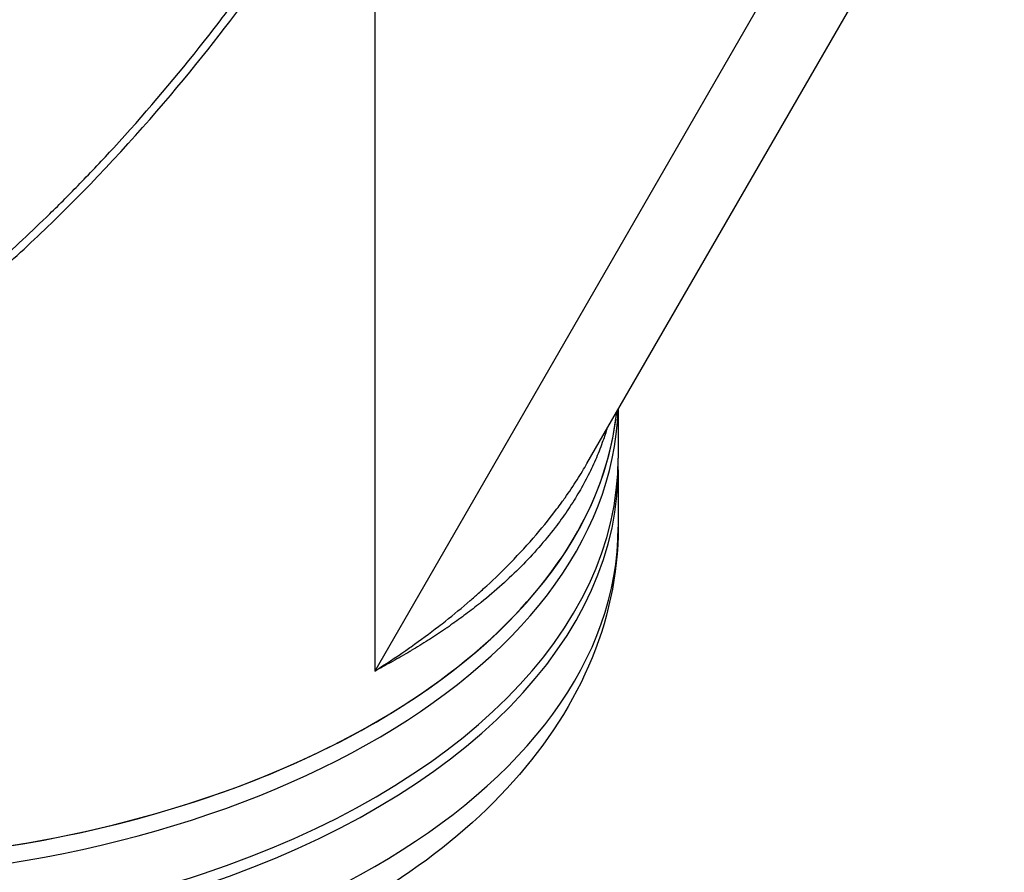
# Model space of a CAD drawing. Header units: millimetres. Extents: x 0 to 4378, y 0 to 2397.
# Tile 622 of 656: x 2649 to 2719, y 1359 to 1420. Entities that reach past the tile are written whole.
import ezdxf

# ---------------------------------------------------------------- set-up
doc = ezdxf.new("R2010")
doc.units = ezdxf.units.MM
doc.header["$LTSCALE"] = 0.2
doc.layers.add('01_Object Line', color=4, linetype='Continuous')

# ---------------------------------------------------------------- blocks, each defined once
blk = doc.blocks.new('Blk$A18R2-0W24D')
for p, q in [((-18.526, 591.766), (-63.215, 514.362)), ((-48.15, 529.084), (-24.01, 570.896)), ((-63.215, 565.964), (-63.215, 514.362)), ((-45.935, 532.921), (-45.935, 529.467)), ((-45.935, 528.65), (-45.935, 524.568))]:
    blk.add_line(p, q)
for centre, major_axis, start_param, end_param in [((-104.935, 534.774), (-59, 0), 0, 3.081783), ((-104.935, 533.549), (-59, 0), 0, 3.122595), ((-104.935, 534.774), (59, 0), 3.935465, 6.223376), ((-104.935, 529.467), (-59, 0), 0, 3.141593), ((-104.935, 528.65), (59, 0), 3.129608, 6.29517), ((-104.935, 524.568), (59, 0), 3.141593, 6.283185), ((-104.935, 534.774), (55.85, 0), 5.741193, 5.742057), ((-104.935, 534.774), (55.75, 0), 5.727044, 5.727847)]:
    blk.add_ellipse(centre, major_axis=major_axis, ratio=0.57735, start_param=start_param, end_param=end_param)
for points, knots in [([(-102.629, 533.701), (-102.613, 533.711), (-102.419, 533.835), (-102.323, 533.896), (-102.247, 533.945), (-102.018, 534.092), (-101.866, 534.191), (-101.41, 534.489), (-101.106, 534.69), (-100.2, 535.299), (-99.599, 535.713), (-97.807, 536.98), (-96.629, 537.856), (-95.252, 538.928), (-95.034, 539.099), (-94.652, 539.402), (-94.486, 539.534), (-93.937, 539.974), (-93.553, 540.287), (-92.746, 540.954), (-92.314, 541.317), (-91.633, 541.897), (-91.383, 542.113), (-90.933, 542.505), (-90.733, 542.68), (-90.41, 542.965), (-90.287, 543.074), (-88.847, 544.356), (-87.555, 545.564), (-85.563, 547.512), (-84.848, 548.229), (-83.332, 549.79), (-82.533, 550.636), (-79.645, 553.781), (-77.62, 556.157), (-75.159, 559.255), (-74.649, 559.909), (-73.998, 560.76), (-73.852, 560.952), (-73.638, 561.235), (-73.566, 561.331), (-73.421, 561.523), (-73.347, 561.622), (-73.175, 561.853), (-73.081, 561.979), (-72.913, 562.208), (-72.843, 562.304), (-72.671, 562.541), (-72.568, 562.684), (-72.382, 562.944), (-72.298, 563.063), (-71.779, 563.798), (-71.354, 564.422), (-70.4, 565.872), (-69.879, 566.701), (-68.865, 568.394), (-68.372, 569.257), (-67.596, 570.688), (-67.3, 571.252), (-66.946, 571.948), (-66.881, 572.077), (-66.699, 572.441), (-66.583, 572.676), (-66.247, 573.366), (-66.031, 573.824), (-65.703, 574.537), (-65.586, 574.795), (-65.372, 575.276), (-65.274, 575.5), (-65.132, 575.827), (-65.088, 575.93), (-65.006, 576.122), (-64.97, 576.207), (-64.892, 576.391), (-64.849, 576.493), (-64.694, 576.863), (-64.58, 577.136), (-64.288, 577.844), (-64.112, 578.277), (-63.823, 578.999), (-63.706, 579.292), (-63.497, 579.825), (-63.407, 580.056), (-63.235, 580.502), (-63.154, 580.713), (-62.991, 581.14), (-62.91, 581.355), (-62.705, 581.9), (-62.588, 582.218), (-62.361, 582.838), (-62.254, 583.133), (-62.008, 583.819), (-61.871, 584.209), (-61.543, 585.153), (-61.354, 585.707), (-60.053, 589.619), (-59.077, 593.011), (-58.097, 597.089), (-57.944, 597.751), (-57.725, 598.738), (-57.655, 599.059), (-57.288, 600.788), (-57.016, 602.195), (-56.651, 604.32), (-56.535, 605.037), (-56.297, 606.614), (-56.178, 607.474), (-55.986, 609.012), (-55.909, 609.691), (-55.705, 611.663), (-55.598, 612.955), (-55.375, 616.598), (-55.325, 618.941), (-55.422, 623.15), (-55.535, 625.027), (-55.81, 627.745), (-55.914, 628.607), (-56.269, 631.117), (-56.568, 632.755), (-57.279, 635.873), (-57.685, 637.358), (-59.046, 641.563), (-60.166, 644.186), (-62.164, 647.749), (-62.846, 648.831), (-64.296, 650.876), (-65.06, 651.839), (-66.273, 653.201), (-66.685, 653.638), (-67.958, 654.912), (-68.852, 655.707), (-73.475, 659.346), (-77.725, 661.269), (-83.003, 662.315), (-83.613, 662.418), (-84.855, 662.592), (-85.486, 662.662), (-86.77, 662.769), (-87.424, 662.805), (-93.483, 662.976), (-99.04, 661.942), (-105.769, 659.588), (-107.025, 659.1), (-109.209, 658.172), (-110.14, 657.75), (-111.759, 656.974), (-112.45, 656.629), (-113.653, 656.003), (-114.166, 655.729), (-115.062, 655.237), (-115.444, 655.022), (-116.398, 654.477), (-116.966, 654.143), (-117.817, 653.628), (-118.1, 653.455), (-118.523, 653.193), (-118.664, 653.105), (-118.841, 652.993), (-118.909, 652.95), (-118.981, 652.904)], [-6.38032, -6.38032, -6.38032, -6.38032, -6.37821, -6.37821, -6.369846, -6.369846, -6.353117, -6.353117, -6.319657, -6.319657, -6.25276, -6.25276, -6.118821, -6.118821, -6.093562, -6.093562, -6.074245, -6.074245, -6.02934, -6.02934, -5.977241, -5.977241, -5.946683, -5.946683, -5.922148, -5.922148, -5.906985, -5.906985, -5.744468, -5.744468, -5.651851, -5.651851, -5.545767, -5.545767, -5.263109, -5.263109, -5.188236, -5.188236, -5.166424, -5.166424, -5.156096, -5.156096, -5.145051, -5.145051, -5.130591, -5.130591, -5.12026, -5.12026, -5.104932, -5.104932, -5.092289, -5.092289, -5.026821, -5.026821, -4.941899, -4.941899, -4.85599, -4.85599, -4.800726, -4.800726, -4.788117, -4.788117, -4.765241, -4.765241, -4.721287, -4.721287, -4.696404, -4.696404, -4.675122, -4.675122, -4.664727, -4.664727, -4.65667, -4.65667, -4.64693, -4.64693, -4.620997, -4.620997, -4.580201, -4.580201, -4.553194, -4.553194, -4.530725, -4.530725, -4.50998, -4.50998, -4.488898, -4.488898, -4.457903, -4.457903, -4.429176, -4.429176, -4.391259, -4.391259, -4.337563, -4.337563, -4.012989, -4.012989, -3.949041, -3.949041, -3.91815, -3.91815, -3.78308, -3.78308, -3.714321, -3.714321, -3.631782, -3.631782, -3.566461, -3.566461, -3.442027, -3.442027, -3.2143, -3.2143, -3.028646, -3.028646, -2.942037, -2.942037, -2.774506, -2.774506, -2.616657, -2.616657, -2.316725, -2.316725, -2.178502, -2.178502, -2.04381, -2.04381, -1.977504, -1.977504, -1.844402, -1.844402, -1.320414, -1.320414, -1.252574, -1.252574, -1.183446, -1.183446, -1.112702, -1.112702, -0.531304, -0.531304, -0.396945, -0.396945, -0.296158, -0.296158, -0.220657, -0.220657, -0.16405, -0.16405, -0.121678, -0.121678, -0.058094, -0.058094, -0.026366, -0.026366, -0.010502, -0.010502, -0.006369, -0.006369, -0.006369, -0.006369]), ([(-102.129, 533.412), (-102.071, 533.449), (-101.576, 533.762), (-100.496, 534.475), (-100.09, 534.747), (-98.88, 535.575), (-98.079, 536.141), (-95.703, 537.879), (-94.157, 539.084), (-91.588, 541.21), (-90.588, 542.07), (-88.265, 544.143), (-86.966, 545.359), (-79.547, 552.633), (-74.14, 559.367), (-70.591, 564.515), (-69.926, 565.536), (-68.797, 567.371), (-68.324, 568.178), (-67.412, 569.804), (-66.977, 570.617), (-66.135, 572.269), (-65.734, 573.095), (-65.086, 574.5), (-64.832, 575.073), (-64.472, 575.912), (-64.344, 576.216), (-63.744, 577.65), (-63.292, 578.773), (-62.42, 581.026), (-62.009, 582.129), (-61.36, 583.946), (-61.113, 584.657), (-59.929, 588.158), (-59.081, 590.981), (-58.002, 595.103), (-57.681, 596.418), (-57.244, 598.359), (-57.108, 598.985), (-56.718, 600.862), (-56.48, 602.112), (-56.059, 604.569), (-55.873, 605.776), (-54.347, 617.03), (-54.636, 626.242), (-57.048, 636.743), (-57.822, 639.256), (-59.518, 643.444), (-60.352, 645.167), (-61.655, 647.415), (-62.026, 648.016), (-63.769, 650.658), (-65.312, 652.535), (-68.774, 655.865), (-70.677, 657.303), (-72.738, 658.492)], [0.000001, 0.000001, 0.000001, 0.000001, 0.021324, 0.021324, 0.03421, 0.03421, 0.059972, 0.059972, 0.111336, 0.111336, 0.145179, 0.145179, 0.190053, 0.190053, 0.406282, 0.406282, 0.45854, 0.45854, 0.49858, 0.49858, 0.53836, 0.53836, 0.578257, 0.578257, 0.605242, 0.605242, 0.618018, 0.618018, 0.679184, 0.679184, 0.737422, 0.737422, 0.77473, 0.77473, 0.920763, 0.920763, 0.987368, 0.987368, 1.019116, 1.019116, 1.082341, 1.082341, 1.143319, 1.143319, 1.651214, 1.651214, 1.817992, 1.817992, 1.943145, 1.943145, 1.990049, 1.990049, 2.154423, 2.154423, 2.318904, 2.318904, 2.318904, 2.318904]), ([(-46.745, 531.518), (-46.794, 531.356), (-46.846, 531.194), (-46.951, 530.878), (-47.004, 530.724), (-47.06, 530.57), (-47.06, 530.569), (-47.208, 530.16), (-47.371, 529.753), (-47.728, 528.935), (-47.923, 528.524), (-48.339, 527.718), (-48.558, 527.322), (-49.032, 526.524), (-49.288, 526.122), (-49.828, 525.326), (-50.112, 524.932), (-50.411, 524.542), (-50.411, 524.541), (-50.411, 524.541), (-50.778, 524.062), (-51.167, 523.588), (-51.973, 522.67), (-52.389, 522.224), (-53.261, 521.346), (-53.717, 520.913), (-54.664, 520.062), (-55.156, 519.644), (-55.729, 519.182), (-55.792, 519.132), (-56.191, 518.815), (-56.535, 518.55), (-56.923, 518.263), (-56.959, 518.236), (-57.35, 517.948), (-57.711, 517.691), (-58.117, 517.411), (-58.153, 517.386), (-58.562, 517.107), (-58.941, 516.856), (-59.361, 516.586), (-59.395, 516.564), (-59.819, 516.295), (-60.216, 516.05), (-60.65, 515.791), (-60.681, 515.772), (-61.12, 515.512), (-61.533, 515.275), (-61.978, 515.027), (-62.004, 515.013), (-62.42, 514.783), (-62.815, 514.57), (-63.215, 514.362)], [0.803042, 0.803042, 0.803042, 0.803042, 0.8078764, 0.8078764, 0.8124833, 0.8124833, 0.8125, 0.8125, 0.8247534, 0.8247534, 0.8373116, 0.8373116, 0.8495747, 0.8495747, 0.8622804, 0.8622804, 0.8749861, 0.8749861, 0.875, 0.875, 0.875, 0.890625, 0.890625, 0.9056831, 0.9056831, 0.9207258, 0.9207258, 0.9356741, 0.9356741, 0.9375, 0.9375, 0.9472495, 0.9472495, 0.948246, 0.948246, 0.9580095, 0.9580095, 0.9589703, 0.9589703, 0.9687681, 0.9687681, 0.9696347, 0.9696347, 0.979486, 0.979486, 0.9802538, 0.9802538, 0.9901768, 0.9901768, 0.9907884, 0.9907884, 1, 1, 1, 1]), ([(-63.215, 514.362), (-62.465, 514.837), (-61.732, 515.324), (-60.89, 515.909), (-60.762, 515.998), (-59.965, 516.561), (-59.313, 517.042), (-58.519, 517.656), (-58.359, 517.78), (-57.596, 518.383), (-57.009, 518.867), (-56.238, 519.533), (-56.038, 519.709), (-55.721, 519.992), (-55.601, 520.099), (-54.901, 520.737), (-54.34, 521.274), (-53.16, 522.464), (-52.551, 523.119), (-51.41, 524.429), (-50.876, 525.084), (-50.26, 525.897), (-50.146, 526.05), (-50.002, 526.247), (-49.97, 526.291), (-49.86, 526.443), (-49.783, 526.551), (-49.409, 527.079), (-49.124, 527.503), (-48.721, 528.134), (-48.594, 528.338), (-48.361, 528.723), (-48.254, 528.903), (-48.15, 529.084)], [0, 0, 0, 0, 0.0168711, 0.0168711, 0.0199064, 0.0199064, 0.0358741, 0.0358741, 0.0399243, 0.0399243, 0.0553785, 0.0553785, 0.0608736, 0.0608736, 0.0642082, 0.0642082, 0.0806442, 0.0806442, 0.1001795, 0.1001795, 0.1193101, 0.1193101, 0.1237216, 0.1237216, 0.125, 0.125, 0.1280941, 0.1280941, 0.1401608, 0.1401608, 0.1459378, 0.1459378, 0.1509865, 0.1509865, 0.1509865, 0.1509865]), ([(-45.935, 524.568), (-45.935, 521.204), (-46.667, 517.85), (-49.395, 511.582), (-51.378, 508.663), (-56.292, 503.374), (-59.226, 500.996), (-65.838, 496.804), (-69.518, 494.988), (-77.433, 491.955), (-81.667, 490.738), (-86.068, 489.84)], [5.497787, 5.497787, 5.497787, 5.497787, 5.743979, 5.743979, 5.990171, 5.990171, 6.236363, 6.236363, 6.482555, 6.482555, 6.728747, 6.728747, 6.728747, 6.728747])]:
    blk.add_open_spline(points, degree=3, knots=knots)

msp = doc.modelspace()

# ---------------------------------------------------------------- block references
at = {"layer": '01_Object Line'}
msp.add_blockref('Blk$A18R2-0W24D', (2737.807, 859.146), dxfattribs=at)

doc.saveas('drawing.dxf')
